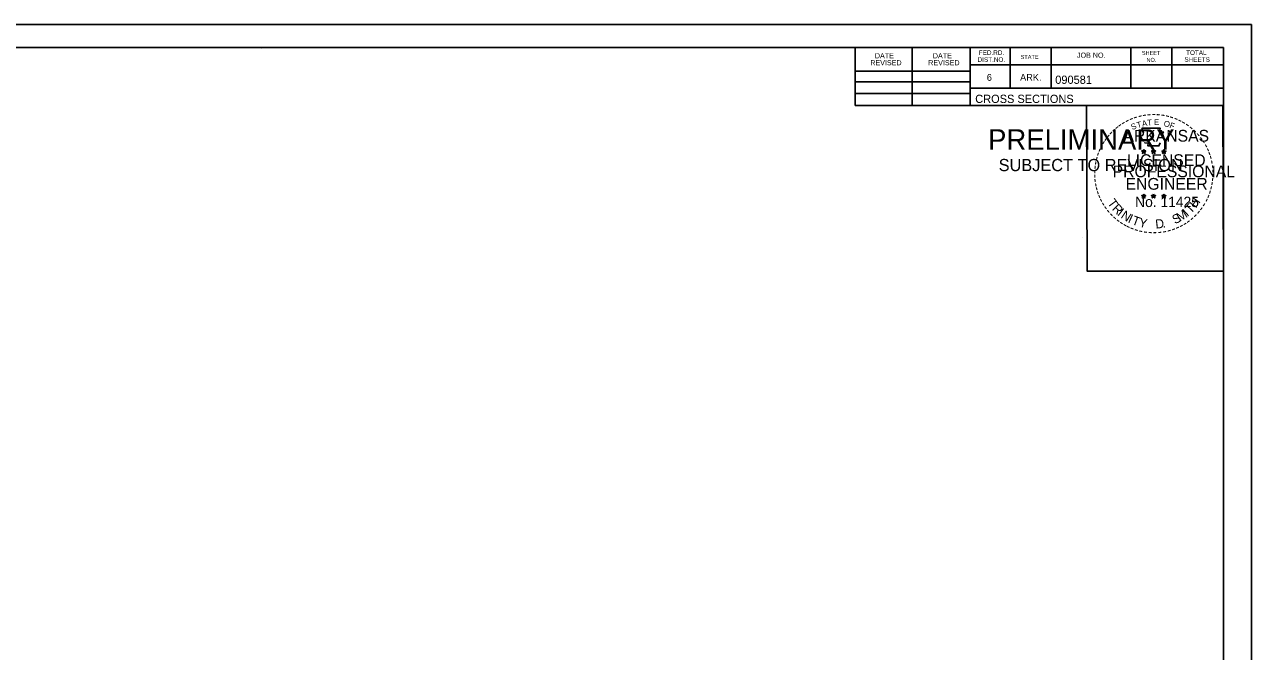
# Model space of a CAD drawing. Extents: x 1322838 to 1324533, y 339903 to 351025.
# Drawn here: x 1324107.5 to 1324316.2, y 345678.7 to 345785.3 of the extents above; entities that cross this region are included whole.
import ezdxf

# ---------------------------------------------------------------- set-up
doc = ezdxf.new("R2010")
doc.units = 0
for name, color, linetype in [('R_Border', 7, 'Continuous'), ('R_Border PE', 7, 'Continuous'), ('R_Border Prem', 7, 'Continuous'), ('R_No Plot', 7, 'Continuous')]:
    doc.layers.add(name, color=color, linetype=linetype)

msp = doc.modelspace()

# ---------------------------------------------------------------- linework, layer by layer
at = {"layer": 'R_Border'}
for p, q in [((1323995.24, 345781.43), (1324311.42, 345781.43)), ((1324147.76, 345781.17), (1324147.76, 345781.17)), ((1324147.76, 345781.17), (1324147.76, 345781.17)), ((1324248.78, 345771.55), (1324248.78, 345781.43)), ((1324258.46, 345771.55), (1324258.46, 345781.43)), ((1324268.32, 345781.43), (1324268.32, 345771.55)), ((1324275.16, 345781.43), (1324275.16, 345774.49)), ((1324282.1, 345781.43), (1324282.1, 345774.49)), ((1324295.68, 345781.43), (1324295.68, 345774.49)), ((1324302.62, 345781.43), (1324302.62, 345774.49)), ((1324311.42, 345575.97), (1324311.42, 345781.43)), ((1324248.78, 345777.41), (1324268.32, 345777.41)), ((1324311.42, 345778.49), (1324268.32, 345778.49)), ((1324311.42, 345778.51), (1324311.42, 345778.51)), ((1324248.78, 345775.55), (1324268.32, 345775.55)), ((1324248.78, 345773.61), (1324268.32, 345773.61)), ((1324311.42, 345774.49), (1324268.32, 345774.49)), ((1324271.28, 345774.49), (1324311.42, 345774.49)), ((1324311.42, 345771.55), (1324248.78, 345771.55))]:
    msp.add_line(p, q, dxfattribs=at)
at = {"layer": 'R_Border PE'}
for p, q in [((1324297.51, 345763.81), (1324297.86, 345763.69)), ((1324297.51, 345763.81), (1324297.76, 345763.76)), ((1324297.51, 345763.81), (1324297.74, 345763.68)), ((1324297.64, 345763.4), (1324297.86, 345763.69)), ((1324297.64, 345763.4), (1324297.77, 345763.64)), ((1324297.64, 345763.4), (1324297.85, 345763.61)), ((1324297.86, 345764.06), (1324297.81, 345763.81)), ((1324298.07, 345763.4), (1324297.85, 345763.61)), ((1324297.86, 345763.69), (1324297.86, 345764.06)), ((1324297.86, 345764.06), (1324297.9, 345763.81)), ((1324298.2, 345763.81), (1324297.86, 345763.69)), ((1324298.07, 345763.4), (1324297.86, 345763.69)), ((1324298.2, 345763.81), (1324297.92, 345763.76)), ((1324298.07, 345763.4), (1324297.93, 345763.69)), ((1324298.2, 345763.81), (1324298, 345763.7)), ((1324299.18, 345763.81), (1324299.53, 345763.69)), ((1324299.18, 345763.81), (1324299.43, 345763.76)), ((1324299.18, 345763.81), (1324299.41, 345763.68)), ((1324299.31, 345763.4), (1324299.53, 345763.69)), ((1324299.31, 345763.4), (1324299.44, 345763.64)), ((1324299.31, 345763.4), (1324299.52, 345763.61)), ((1324299.53, 345764.06), (1324299.48, 345763.81)), ((1324299.74, 345763.4), (1324299.52, 345763.61)), ((1324299.53, 345763.69), (1324299.53, 345764.06)), ((1324299.53, 345764.06), (1324299.57, 345763.81)), ((1324299.87, 345763.81), (1324299.53, 345763.69)), ((1324299.74, 345763.4), (1324299.53, 345763.69)), ((1324299.87, 345763.81), (1324299.59, 345763.76)), ((1324299.74, 345763.4), (1324299.6, 345763.69)), ((1324299.87, 345763.81), (1324299.67, 345763.7)), ((1324300.94, 345763.79), (1324301.29, 345763.68)), ((1324300.94, 345763.79), (1324301.19, 345763.75)), ((1324300.94, 345763.79), (1324301.18, 345763.67)), ((1324301.07, 345763.39), (1324301.29, 345763.68)), ((1324301.07, 345763.39), (1324301.2, 345763.63)), ((1324301.07, 345763.39), (1324301.29, 345763.6)), ((1324301.29, 345764.05), (1324301.25, 345763.8)), ((1324301.29, 345763.68), (1324301.29, 345764.05)), ((1324301.29, 345764.05), (1324301.34, 345763.8)), ((1324301.64, 345763.79), (1324301.29, 345763.68)), ((1324301.5, 345763.39), (1324301.29, 345763.68)), ((1324301.5, 345763.39), (1324301.29, 345763.6)), ((1324301.64, 345763.79), (1324301.35, 345763.74)), ((1324301.5, 345763.39), (1324301.37, 345763.68)), ((1324301.64, 345763.79), (1324301.43, 345763.69)), ((1324297.85, 345756.49), (1324297.81, 345756.23)), ((1324297.85, 345756.12), (1324297.85, 345756.49)), ((1324297.85, 345756.49), (1324297.9, 345756.24)), ((1324299.52, 345756.49), (1324299.48, 345756.23)), ((1324299.52, 345756.12), (1324299.52, 345756.49)), ((1324299.52, 345756.49), (1324299.57, 345756.24)), ((1324301.29, 345756.48), (1324301.25, 345756.22)), ((1324301.29, 345756.11), (1324301.29, 345756.48)), ((1324301.29, 345756.48), (1324301.34, 345756.23)), ((1324297.5, 345756.23), (1324297.85, 345756.12)), ((1324297.5, 345756.23), (1324297.76, 345756.19)), ((1324297.5, 345756.23), (1324297.74, 345756.11)), ((1324297.64, 345755.82), (1324297.85, 345756.12)), ((1324297.64, 345755.82), (1324297.76, 345756.07)), ((1324297.64, 345755.82), (1324297.85, 345756.04)), ((1324298.2, 345756.23), (1324297.85, 345756.12)), ((1324298.06, 345755.82), (1324297.85, 345756.12)), ((1324298.06, 345755.82), (1324297.85, 345756.04)), ((1324298.2, 345756.23), (1324297.91, 345756.18)), ((1324298.06, 345755.82), (1324297.93, 345756.12)), ((1324298.2, 345756.23), (1324297.99, 345756.13)), ((1324299.17, 345756.23), (1324299.52, 345756.12)), ((1324299.17, 345756.23), (1324299.42, 345756.19)), ((1324299.17, 345756.23), (1324299.41, 345756.11)), ((1324299.3, 345755.82), (1324299.52, 345756.12)), ((1324299.3, 345755.82), (1324299.43, 345756.07)), ((1324299.3, 345755.82), (1324299.52, 345756.04)), ((1324299.87, 345756.23), (1324299.52, 345756.12)), ((1324299.73, 345755.82), (1324299.52, 345756.12)), ((1324299.73, 345755.82), (1324299.52, 345756.04)), ((1324299.87, 345756.23), (1324299.58, 345756.18)), ((1324299.73, 345755.82), (1324299.6, 345756.12)), ((1324299.87, 345756.23), (1324299.66, 345756.13)), ((1324300.94, 345756.22), (1324301.29, 345756.11)), ((1324300.94, 345756.22), (1324301.19, 345756.18)), ((1324300.94, 345756.22), (1324301.18, 345756.1)), ((1324301.07, 345755.81), (1324301.29, 345756.11)), ((1324301.07, 345755.81), (1324301.2, 345756.06)), ((1324301.07, 345755.81), (1324301.29, 345756.03)), ((1324301.63, 345756.22), (1324301.29, 345756.11)), ((1324301.5, 345755.81), (1324301.29, 345756.11)), ((1324301.5, 345755.81), (1324301.29, 345756.03)), ((1324301.63, 345756.22), (1324301.35, 345756.17)), ((1324301.5, 345755.81), (1324301.36, 345756.11)), ((1324301.63, 345756.22), (1324301.43, 345756.12))]:
    msp.add_line(p, q, dxfattribs=at)
for points in [[(1324297.55, 345767.68), (1324297.82, 345766.86)], [(1324301.06, 345766.76), (1324301.2, 345767.05), (1324300.52, 345767.02), (1324300.66, 345767.68), (1324297.55, 345767.68)], [(1324298.04, 345765.26), (1324298.04, 345765.17), (1324298.6, 345765.15), (1324298.55, 345764.68), (1324300.42, 345764.68), (1324300.62, 345765.22)], [(1324297.86, 345764.06), (1324298.07, 345763.4), (1324297.51, 345763.81), (1324298.2, 345763.81), (1324297.64, 345763.4), (1324297.86, 345764.06)], [(1324299.53, 345764.06), (1324299.74, 345763.4), (1324299.18, 345763.81), (1324299.87, 345763.81), (1324299.31, 345763.4), (1324299.53, 345764.06)], [(1324301.29, 345764.05), (1324301.5, 345763.39), (1324300.94, 345763.79), (1324301.64, 345763.79), (1324301.07, 345763.39), (1324301.29, 345764.05)], [(1324297.85, 345756.49), (1324298.06, 345755.82), (1324297.5, 345756.23), (1324298.2, 345756.23), (1324297.64, 345755.82), (1324297.85, 345756.49)], [(1324299.52, 345756.49), (1324299.73, 345755.82), (1324299.17, 345756.23), (1324299.87, 345756.23), (1324299.3, 345755.82), (1324299.52, 345756.49)], [(1324301.29, 345756.48), (1324301.5, 345755.81), (1324300.94, 345756.22), (1324301.63, 345756.22), (1324301.07, 345755.81), (1324301.29, 345756.48)]]:
    msp.add_lwpolyline(points, dxfattribs=at)
for centre, radius in [((1324297.85, 345763.69), 0.172), ((1324297.85, 345763.69), 0.145), ((1324297.85, 345763.69), 0.116), ((1324297.85, 345763.69), 0.0991), ((1324297.85, 345763.69), 0.0747), ((1324297.85, 345763.69), 0.0495), ((1324297.85, 345763.69), 0.0296), ((1324299.52, 345763.69), 0.172), ((1324299.52, 345763.69), 0.145), ((1324299.52, 345763.69), 0.116), ((1324299.52, 345763.69), 0.0991), ((1324299.52, 345763.69), 0.0747), ((1324299.52, 345763.69), 0.0495), ((1324299.52, 345763.69), 0.0296), ((1324301.29, 345763.68), 0.172), ((1324301.29, 345763.68), 0.145), ((1324301.29, 345763.68), 0.116), ((1324301.29, 345763.68), 0.0991), ((1324301.29, 345763.68), 0.0747), ((1324301.29, 345763.68), 0.0495), ((1324301.29, 345763.68), 0.0296), ((1324297.85, 345756.12), 0.172), ((1324297.85, 345756.12), 0.145), ((1324297.85, 345756.12), 0.116), ((1324297.85, 345756.12), 0.0991), ((1324297.85, 345756.12), 0.0747), ((1324297.85, 345756.12), 0.0495), ((1324297.85, 345756.12), 0.0296), ((1324299.52, 345756.12), 0.172), ((1324299.52, 345756.12), 0.145), ((1324299.52, 345756.12), 0.116), ((1324299.52, 345756.12), 0.0991), ((1324299.52, 345756.12), 0.0747), ((1324299.52, 345756.12), 0.0495), ((1324299.52, 345756.12), 0.0296), ((1324301.29, 345756.11), 0.172), ((1324301.29, 345756.11), 0.145), ((1324301.29, 345756.11), 0.116), ((1324301.29, 345756.11), 0.0991), ((1324301.29, 345756.11), 0.0747), ((1324301.29, 345756.11), 0.0495), ((1324301.29, 345756.11), 0.0296)]:
    msp.add_circle(centre, radius, dxfattribs=at)
at = {"layer": 'R_No Plot'}
for p, q in [((1323982.84, 345785.33), (1324316.17, 345785.33)), ((1324287.46, 345749.09), (1324287.46, 345749.09))]:
    msp.add_line(p, q, dxfattribs=at)
for points in [[(1323982.83, 345785.33), (1324316.17, 345785.33), (1324316.17, 345571.99), (1323982.83, 345571.99)], [(1324229.16, 345781.43), (1324248.78, 345781.43), (1324248.78, 345771.55), (1324264.89, 345771.55), (1324288.09, 345771.55), (1324288.21, 345743.39), (1324311.42, 345743.39), (1324311.42, 345575.97), (1323995.24, 345575.97), (1323995.24, 345781.43)], [(1324288.09, 345771.55), (1324311.3, 345771.55), (1324311.42, 345743.39), (1324288.21, 345743.39)]]:
    msp.add_lwpolyline(points, close=True, dxfattribs=at)

# ---------------------------------------------------------------- texts
at = {"layer": 'R_Border'}
for s, height, p in [('DATE', 0.879, (1324252.12, 345779.57)), ('DATE', 0.879, (1324261.98, 345779.57)), ('DIST.NO.', 0.782, (1324269.6, 345778.97)), ('FED.RD.', 0.782, (1324269.8, 345780.15)), ('STATE', 0.684, (1324276.92, 345779.47)), ('JOB NO.', 0.879, (1324286.5, 345779.67)), ('SHEET', 0.684, (1324297.54, 345780.15)), ('NO.', 0.684, (1324298.32, 345778.97)), ('SHEETS', 0.782, (1324304.78, 345778.97)), ('TOTAL', 0.782, (1324305.06, 345780.15)), ('REVISED', 0.879, (1324251.34, 345778.39)), ('REVISED', 0.879, (1324261.2, 345778.39)), ('6', 1.17, (1324271.16, 345775.75)), ('ARK.', 1.172, (1324276.82, 345775.75)), ('090581', 1.4, (1324282.8, 345775.23)), ('CROSS SECTIONS', 1.4, (1324269.19, 345771.98))]:
    msp.add_text(s, height=height, rotation=360, dxfattribs=at).set_placement(p)
at = {"layer": 'R_Border PE'}
for s, height, rotation, p in [('-', 1.6, 28.7918, (1324295.03, 345768.22)), ('-', 1.6, 24.3072, (1324295.66, 345768.54)), ('-', 1.6, 19.1761, (1324296.3, 345768.81)), ('-', 1.6, 13.6301, (1324297.05, 345769.05)), ('A', 1, 11.2132, (1324297.64, 345767.94)), ('-', 1.6, 10.2193, (1324297.72, 345769.21)), ('T', 1, 6.0228, (1324298.49, 345768.11)), ('-', 1.6, 5.8968, (1324298.45, 345769.32)), ('-', 1.6, 0.1862, (1324299.22, 345769.4)), ('E', 1, 0.8323, (1324299.6, 345768.22)), ('-', 1.6, 357.743, (1324299.95, 345769.38)), ('-', 1.6, 352.1617, (1324300.69, 345769.33)), ('O', 1, 350.4515, (1324301.2, 345768.01)), ('-', 1.6, 347.2049, (1324301.41, 345769.21)), ('-', 1.6, 342.3362, (1324302.05, 345769.06)), ('-', 1.6, 337.8551, (1324302.78, 345768.83)), ('-', 1.6, 334.1211, (1324303.41, 345768.56)), ('-', 1.6, 48.423, (1324292.5, 345766.19)), ('-', 1.6, 42.9622, (1324292.94, 345766.66)), ('-', 1.6, 38.9507, (1324293.38, 345767.08)), ('-', 1.6, 36.2317, (1324293.85, 345767.46)), ('-', 1.6, 34.0636, (1324294.43, 345767.85)), ('ARKANSAS', 2, 360, (1324294.4, 345765.4)), ('S', 1, 21.594, (1324295.9, 345767.36)), ('T', 1, 16.4036, (1324296.82, 345767.69)), ('F', 1, 340.0707, (1324302.15, 345767.78)), ('-', 1.6, 329.6409, (1324303.99, 345768.28)), ('-', 1.6, 325.8627, (1324304.63, 345767.92)), ('-', 1.6, 320.5297, (1324305.24, 345767.49)), ('-', 1.6, 315.5786, (1324305.84, 345767.01)), ('-', 1.6, 62.8713, (1324291.04, 345763.99)), ('-', 1.6, 58.0706, (1324291.36, 345764.61)), ('-', 1.6, 54.2325, (1324291.68, 345765.13)), ('-', 1.6, 50.6142, (1324292.09, 345765.7)), ('-', 1.6, 309.8797, (1324306.41, 345766.46)), ('-', 1.6, 306.6522, (1324306.94, 345765.85)), ('-', 1.4, 303.6753, (1324307.42, 345765.29)), ('-', 1.6, 299.6684, (1324307.74, 345764.68)), ('-', 1.6, 75.461, (1324290.37, 345762.04)), ('-', 1.6, 72.3945, (1324290.56, 345762.75)), ('-', 1.6, 67.7743, (1324290.78, 345763.38)), ('LICENSED', 2, 360, (1324295, 345761.25)), ('DWB', 0.01, 360, (1324297.84, 345763.69)), ('DWB', 0.01, 360, (1324299.51, 345763.69)), ('DWB', 0.01, 360, (1324301.28, 345763.68)), ('-', 1.6, 294.6628, (1324308.07, 345764.07)), ('-', 1.6, 290.5728, (1324308.32, 345763.49)), ('-', 1.6, 285.1233, (1324308.56, 345762.91)), ('-', 1.6, 85.1863, (1324290.16, 345760.63)), ('-', 1.6, 81.2013, (1324290.24, 345761.32)), ('PROFESSIONAL', 2, 360, (1324292.57, 345759.34)), ('-', 1.6, 280.5493, (1324308.76, 345762.17)), ('-', 1.6, 276.5962, (1324308.92, 345761.4)), ('-', 1.6, 274.3301, (1324308.98, 345760.68)), ('-', 1.6, 94.1959, (1324290.17, 345759.21)), ('-', 1.6, 89.0622, (1324290.13, 345759.93)), ('-', 1.6, 98.9479, (1324290.24, 345758.54)), ('ENGINEER', 2, 360, (1324294.76, 345757.22)), ('-', 1.6, 260.9953, (1324308.92, 345758.73)), ('-', 1.6, 263.5172, (1324308.99, 345759.38)), ('-', 1.6, 269.9407, (1324309.01, 345760.05)), ('-', 1.6, 101.7149, (1324290.38, 345757.81)), ('-', 1.6, 105.4578, (1324290.54, 345757.21)), ('-', 1.6, 109.0874, (1324290.75, 345756.58)), ('-', 1.6, 252.8681, (1324308.63, 345757.33)), ('-', 1.6, 255.7626, (1324308.81, 345758.05)), ('-', 1.6, 114.0643, (1324291.01, 345755.99)), ('-', 1.6, 115.7289, (1324291.31, 345755.37)), ('-', 1.6, 120.4471, (1324291.67, 345754.78)), ('-', 1.6, 125.8934, (1324292.07, 345754.22)), ('T', 1.54, 306.0406, (1324291.61, 345754.96)), ('R', 1.54, 314.005, (1324292.37, 345753.91)), ('No. 11425', 1.757, 360, (1324296.39, 345754.27)), ('DWB', 0.01, 360, (1324297.84, 345756.12)), ('DWB', 0.01, 360, (1324299.51, 345756.12)), ('DWB', 0.01, 360, (1324301.27, 345756.11)), ('T', 1.54, 46.6444, (1324305.84, 345753.05)), ('H', 1.54, 54.6088, (1324306.73, 345753.99)), ('-', 1.6, 239.0712, (1324307.75, 345755.27)), ('-', 1.6, 244.6197, (1324308.15, 345756.03)), ('-', 1.6, 247.8887, (1324308.41, 345756.65)), ('-', 1.6, 130.7181, (1324292.53, 345753.67)), ('-', 1.6, 134.2238, (1324293.05, 345753.12)), ('-', 1.6, 138.9338, (1324293.58, 345752.66)), ('I', 1.54, 321.9694, (1324293.27, 345752.98)), ('N', 1.54, 326.5002, (1324293.84, 345752.51)), ('I', 1.54, 335.3603, (1324295.05, 345751.72)), ('T', 1.54, 339.8912, (1324295.71, 345751.4)), ('Y', 1.54, 347.8556, (1324296.93, 345750.95)), ('S', 1.54, 26.9312, (1324303.16, 345751.32)), ('M', 1.54, 32.6563, (1324304, 345751.73)), ('I', 1.54, 42.1136, (1324305.28, 345752.57)), ('-', 1.6, 221.0851, (1324305.92, 345752.98)), ('-', 1.6, 225.7653, (1324306.44, 345753.49)), ('-', 1.6, 231.2538, (1324306.92, 345754.05)), ('-', 1.6, 233.8452, (1324307.35, 345754.62)), ('-', 1.6, 144.6463, (1324294.13, 345752.25)), ('-', 1.6, 148.0898, (1324294.69, 345751.88)), ('-', 1.6, 151.5704, (1324295.27, 345751.56)), ('-', 1.6, 154.6002, (1324295.79, 345751.31)), ('-', 1.6, 158.5612, (1324296.42, 345751.06)), ('-', 1.6, 162.7983, (1324297.11, 345750.84)), ('-', 1.6, 167.5555, (1324297.82, 345750.68)), ('D', 1.54, 6.3969, (1324299.91, 345750.59)), ('-', 1.6, 191.2858, (1324301.63, 345750.74)), ('.', 1.54, 13.7642, (1324301.1, 345750.72)), ('-', 1.6, 195.4743, (1324302.36, 345750.94)), ('-', 1.6, 200.7184, (1324303.04, 345751.18)), ('-', 1.6, 204.2516, (1324303.65, 345751.46)), ('-', 1.6, 207.3568, (1324304.28, 345751.78)), ('-', 1.6, 212.2491, (1324304.84, 345752.12)), ('-', 1.6, 215.7363, (1324305.37, 345752.51)), ('-', 1.6, 173.1155, (1324298.59, 345750.57)), ('-', 1.6, 176.5183, (1324299.34, 345750.52)), ('-', 1.6, 181.5918, (1324300.08, 345750.54)), ('-', 1.6, 185.8167, (1324300.89, 345750.61))]:
    msp.add_text(s, height=height, rotation=rotation, dxfattribs=at).set_placement(p)
at = {"layer": 'R_Border Prem'}
for s, height, p in [('PRELIMINARY', 3.5, (1324271.37, 345764.01)), ('DWB', 0.01, (1324272.12, 345765.86)), ('SUBJECT TO REVISION', 2.0751, (1324273.18, 345760.38))]:
    msp.add_text(s, height=height, rotation=360, dxfattribs=at).set_placement(p)

doc.saveas('drawing.dxf')
